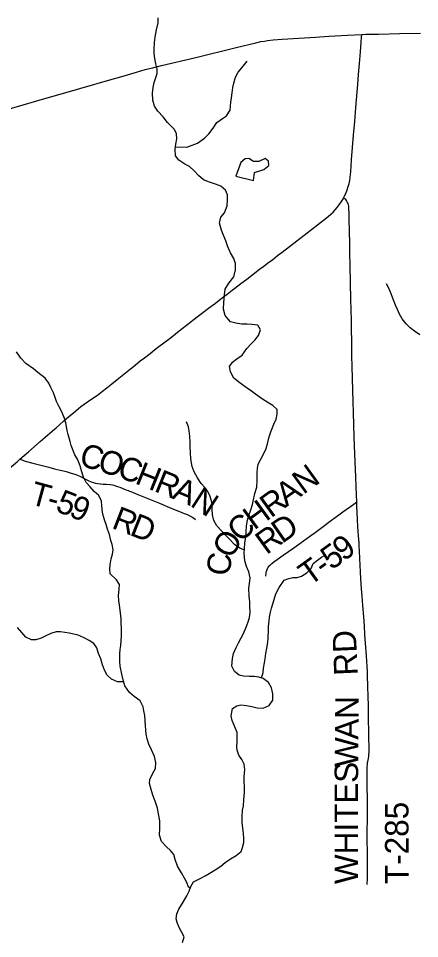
# Model space of a CAD drawing. Extents: x 1451455 to 1749751, y 218250 to 574981.
# Drawn here: x 1554629 to 1559745, y 309481 to 321198 of the extents above; entities that cross this region are included whole.
import ezdxf

# ---------------------------------------------------------------- set-up
doc = ezdxf.new("R2010")
doc.units = 0
for name, color, linetype in [('GM_X_County_Road', 7, 'Continuous'), ('GM_X_Minor_Lake', 7, 'Continuous'), ('GM_X_Minor_River', 7, 'Continuous'), ('GM_X_Township_Road', 7, 'Continuous'), ('GM_X_Township_Road_Text', 7, 'Continuous')]:
    doc.layers.add(name, color=color, linetype=linetype)

msp = doc.modelspace()

# ---------------------------------------------------------------- linework, layer by layer
at = {"layer": 'GM_X_County_Road'}
for points in [[(1554516, 320046), (1554865, 320149), (1555414, 320307), (1555824, 320423), (1555916, 320449), (1556133, 320513), (1556246, 320546), (1556338, 320570), (1556453, 320598), (1556890, 320702), (1557406, 320827), (1557655, 320888), (1557722, 320903), (1557765, 320910), (1557806, 320917), (1557877, 320924), (1557992, 320933), (1558205, 320945), (1558417, 320959), (1558588, 320972), (1558826, 320986), (1559008, 320994)], [(1558777, 318915), (1558784, 318929), (1558802, 318968), (1558821, 319017), (1558835, 319058), (1558846, 319096), (1558853, 319135), (1558860, 319177), (1558866, 319243), (1558878, 319396), (1558902, 319710), (1558917, 319887), (1558931, 320063), (1558956, 320358), (1558966, 320482), (1558981, 320672), (1558989, 320773), (1558999, 320897), (1559004, 320953), (1559008, 320994)], [(1559008, 320994), (1559053, 320996), (1559220, 320999), (1559489, 321005), (1559757, 321008)], [(1554649, 315585), (1554759, 315680), (1554908, 315809), (1554967, 315861), (1555063, 315945), (1555110, 315986), (1555154, 316025), (1555209, 316072), (1555268, 316124), (1555335, 316182), (1555390, 316228), (1555426, 316256), (1555466, 316284), (1555566, 316352), (1555636, 316402), (1555702, 316451), (1555758, 316496), (1555820, 316545), (1555887, 316598), (1555973, 316668), (1556058, 316735), (1556117, 316782), (1556183, 316836), (1556235, 316876), (1556307, 316933), (1556364, 316977), (1556404, 317006), (1556500, 317080), (1556562, 317128), (1556699, 317236), (1556789, 317306), (1556854, 317357), (1556925, 317410), (1557052, 317507), (1557141, 317574), (1557190, 317612), (1557242, 317652), (1557289, 317688), (1557354, 317737), (1557388, 317763), (1557467, 317823), (1557540, 317878), (1557602, 317926), (1557704, 318003), (1557759, 318044), (1557807, 318080), (1557871, 318129), (1557934, 318177), (1557993, 318223), (1558179, 318364), (1558404, 318539), (1558521, 318630), (1558580, 318677), (1558613, 318704), (1558642, 318731), (1558669, 318760), (1558694, 318791), (1558720, 318825), (1558748, 318866), (1558765, 318894), (1558777, 318915)], [(1553783, 314829), (1553820, 314861), (1553921, 314950), (1554049, 315062), (1554134, 315135), (1554213, 315204), (1554313, 315294), (1554392, 315363), (1554487, 315444), (1554541, 315491), (1554618, 315558), (1554649, 315585)]]:
    msp.add_lwpolyline(points, dxfattribs=at)
at = {"layer": 'GM_X_Minor_Lake'}
for points in [[(1557627, 319135), (1557640, 319235), (1557759, 319273), (1557824, 319326), (1557816, 319380), (1557775, 319413), (1557696, 319376), (1557625, 319377), (1557565, 319416), (1557521, 319411), (1557464, 319361), (1557402, 319188)], [(1557402, 319188), (1557627, 319135)]]:
    msp.add_lwpolyline(points, dxfattribs=at)
at = {"layer": 'GM_X_Minor_River'}
for points in [[(1556408, 320015), (1556363, 320080), (1556342, 320158), (1556340, 320248), (1556349, 320316), (1556362, 320382), (1556377, 320434), (1556400, 320496), (1556397, 320552), (1556382, 320620), (1556367, 320687), (1556362, 320751), (1556361, 320807), (1556363, 320893), (1556372, 320961), (1556389, 321053), (1556409, 321143), (1556412, 321207)], [(1556631, 319561), (1556776, 319557), (1556846, 319582), (1556913, 319611), (1557000, 319673), (1557059, 319726), (1557112, 319802), (1557159, 319871), (1557232, 319922), (1557284, 319957), (1557328, 320029), (1557339, 320131), (1557344, 320185), (1557353, 320251), (1557364, 320316), (1557377, 320372), (1557396, 320448), (1557429, 320514), (1557476, 320569), (1557546, 320654)], [(1557582, 313633), (1557581, 313715), (1557578, 313768), (1557573, 313842), (1557569, 313944), (1557574, 314004), (1557583, 314074), (1557568, 314150), (1557537, 314219), (1557515, 314293), (1557508, 314384), (1557511, 314444), (1557518, 314520), (1557528, 314592), (1557531, 314662), (1557538, 314736), (1557551, 314809), (1557568, 314867), (1557593, 314941), (1557614, 315007), (1557630, 315089), (1557645, 315150), (1557668, 315230), (1557673, 315314), (1557673, 315414), (1557676, 315466), (1557685, 315520), (1557720, 315584), (1557763, 315665), (1557786, 315723), (1557809, 315799), (1557826, 315869), (1557847, 315934), (1557887, 316030), (1557914, 316096), (1557927, 316159), (1557928, 316220), (1557873, 316270), (1557820, 316297), (1557729, 316357), (1557654, 316412), (1557602, 316451), (1557531, 316500), (1557458, 316553), (1557377, 316619), (1557334, 316696), (1557322, 316766), (1557358, 316819), (1557415, 316865), (1557482, 316908), (1557541, 316993), (1557592, 317050), (1557645, 317103), (1557690, 317161), (1557715, 317234), (1557682, 317293), (1557606, 317300), (1557546, 317305), (1557476, 317306), (1557401, 317317), (1557335, 317335), (1557264, 317414), (1557246, 317496), (1557247, 317580), (1557257, 317678), (1557266, 317752), (1557311, 317826), (1557376, 317907), (1557398, 317997), (1557395, 318075), (1557374, 318139), (1557333, 318212), (1557301, 318290), (1557274, 318367), (1557241, 318448), (1557218, 318500), (1557194, 318589), (1557209, 318666), (1557258, 318724), (1557289, 318813), (1557297, 318887), (1557296, 318952), (1557271, 319012), (1557210, 319063), (1557144, 319088), (1557067, 319111), (1556991, 319143), (1556926, 319196), (1556871, 319255), (1556812, 319312), (1556753, 319341), (1556673, 319394), (1556630, 319447), (1556626, 319535), (1556637, 319595), (1556648, 319665), (1556645, 319729), (1556620, 319785), (1556531, 319871), (1556473, 319946), (1556408, 320015)], [(1559749, 317168), (1559679, 317215), (1559624, 317258), (1559573, 317307), (1559520, 317372), (1559489, 317433), (1559462, 317491), (1559439, 317546), (1559408, 317622), (1559383, 317691), (1559351, 317765), (1559322, 317820)], [(1556820, 310124), (1556796, 310137), (1556775, 310197), (1556746, 310250), (1556707, 310320), (1556659, 310405), (1556628, 310490), (1556609, 310550), (1556570, 310603), (1556519, 310648), (1556454, 310719), (1556428, 310797), (1556431, 310885), (1556431, 310980), (1556416, 311072), (1556403, 311144), (1556371, 311233), (1556344, 311307), (1556323, 311378), (1556301, 311454), (1556303, 311506), (1556345, 311586), (1556376, 311649), (1556383, 311723), (1556364, 311798), (1556326, 311884), (1556293, 311959), (1556272, 312026), (1556259, 312086), (1556252, 312138), (1556249, 312190), (1556239, 312322), (1556230, 312383), (1556219, 312433), (1556180, 312508), (1556103, 312565), (1556046, 312616), (1555987, 312699), (1555968, 312757), (1555948, 312848), (1555928, 312952), (1555923, 313010), (1555922, 313107), (1555927, 313161), (1555934, 313214), (1555942, 313335), (1555945, 313385), (1555944, 313435), (1555941, 313499), (1555939, 313553), (1555931, 313629), (1555916, 313726), (1555911, 313780), (1555904, 313850), (1555912, 313930), (1555917, 313988), (1555878, 314051), (1555799, 314124), (1555794, 314186), (1555797, 314240), (1555810, 314318), (1555829, 314376), (1555838, 314430), (1555825, 314500), (1555806, 314552), (1555791, 314625), (1555766, 314693), (1555747, 314752), (1555730, 314802), (1555715, 314854), (1555700, 314911), (1555693, 314991), (1555690, 315051), (1555654, 315124), (1555593, 315173), (1555542, 315234), (1555495, 315290), (1555458, 315357), (1555433, 315438), (1555416, 315500), (1555381, 315585), (1555348, 315643), (1555302, 315758), (1555289, 315812), (1555263, 315899), (1555250, 315949), (1555233, 316048), (1555214, 316118), (1555180, 316195), (1555147, 316251), (1555116, 316318), (1555097, 316372), (1555076, 316431), (1555043, 316499), (1555018, 316554), (1554969, 316615), (1554878, 316688), (1554823, 316737), (1554724, 316805), (1554659, 316872), (1554605, 316953)], [(1557510, 314429), (1557451, 314452), (1557386, 314500), (1557319, 314567), (1557266, 314622), (1557217, 314675), (1557160, 314739), (1557121, 314804), (1557105, 314877), (1557100, 314947), (1557095, 315037), (1557076, 315109), (1557043, 315172), (1557006, 315223), (1556961, 315277), (1556911, 315350), (1556868, 315423), (1556843, 315492), (1556829, 315590), (1556822, 315668), (1556821, 315748), (1556818, 315804), (1556815, 315877), (1556806, 315945), (1556797, 315997), (1556774, 316059)], [(1557730, 312798), (1557749, 312868), (1557754, 312924), (1557767, 312991), (1557776, 313045), (1557785, 313111), (1557796, 313179), (1557809, 313251), (1557812, 313311), (1557816, 313407), (1557819, 313461), (1557826, 313521), (1557831, 313575), (1557844, 313637), (1557858, 313689), (1557892, 313799), (1557911, 313872), (1557953, 313952), (1558016, 314047), (1558076, 314066), (1558129, 314079), (1558183, 314080), (1558239, 314094), (1558307, 314139), (1558360, 314194), (1558389, 314259), (1558442, 314301), (1558493, 314336), (1558551, 314371)], [(1556723, 309433), (1556742, 309503), (1556709, 309569), (1556680, 309624), (1556657, 309674), (1556642, 309735), (1556649, 309796), (1556676, 309856), (1556729, 309947), (1556775, 310025), (1556808, 310086), (1556826, 310144), (1556861, 310202), (1556946, 310246), (1557011, 310282), (1557063, 310311), (1557136, 310356), (1557212, 310403), (1557267, 310452), (1557332, 310497), (1557405, 310538), (1557469, 310591), (1557486, 310643), (1557503, 310706), (1557504, 310760), (1557501, 310819), (1557490, 310889), (1557484, 310961), (1557481, 311031), (1557488, 311117), (1557497, 311171), (1557504, 311247), (1557510, 311343), (1557511, 311411), (1557508, 311487), (1557507, 311543), (1557517, 311633), (1557506, 311704), (1557479, 311760), (1557438, 311817), (1557417, 311879), (1557416, 311929), (1557418, 311983), (1557420, 312104), (1557374, 312208), (1557353, 312259), (1557340, 312319), (1557358, 312409), (1557412, 312444), (1557464, 312457), (1557536, 312450), (1557606, 312435), (1557673, 312418), (1557749, 312417), (1557828, 312450), (1557871, 312519), (1557874, 312599), (1557858, 312674), (1557817, 312742), (1557748, 312791), (1557694, 312810), (1557634, 312819), (1557570, 312818), (1557498, 312821), (1557443, 312834), (1557385, 312881), (1557351, 312950), (1557358, 313048), (1557373, 313110), (1557406, 313189), (1557437, 313247), (1557495, 313358), (1557535, 313446), (1557560, 313513), (1557575, 313571), (1557582, 313633)], [(1555970, 312752), (1555892, 312750), (1555817, 312786), (1555760, 312835), (1555725, 312901), (1555702, 312966), (1555679, 313042), (1555652, 313111), (1555628, 313185), (1555589, 313240), (1555533, 313275), (1555466, 313312), (1555392, 313343), (1555337, 313358), (1555275, 313371), (1555223, 313380), (1555165, 313387), (1555109, 313386), (1555043, 313367), (1554971, 313332), (1554920, 313308), (1554852, 313287), (1554798, 313286), (1554725, 313320), (1554672, 313378), (1554619, 313443)]]:
    msp.add_lwpolyline(points, dxfattribs=at)
at = {"layer": 'GM_X_Township_Road'}
for points in [[(1558943, 315041), (1558940, 315136), (1558937, 315228), (1558931, 315366), (1558923, 315546), (1558911, 315867), (1558905, 316024), (1558900, 316182), (1558896, 316316), (1558892, 316464), (1558885, 316765), (1558882, 316900), (1558879, 317103), (1558877, 317224), (1558875, 317352), (1558868, 317625), (1558862, 317831), (1558857, 318054), (1558854, 318208), (1558853, 318330), (1558849, 318490), (1558847, 318638), (1558846, 318720), (1558843, 318772), (1558840, 318805), (1558837, 318824), (1558832, 318840), (1558826, 318855), (1558818, 318869), (1558812, 318879), (1558802, 318890), (1558793, 318899), (1558777, 318915)], [(1554649, 315585), (1554686, 315571), (1554716, 315562), (1554831, 315532), (1555015, 315483), (1555091, 315464), (1555161, 315446), (1555202, 315436), (1555237, 315427), (1555303, 315409), (1555347, 315395), (1555384, 315382), (1555419, 315365), (1555477, 315335), (1555519, 315315), (1555555, 315299), (1555586, 315289), (1555613, 315281), (1555640, 315276), (1555676, 315272), (1555711, 315269), (1555754, 315266), (1555799, 315262), (1555828, 315258), (1555847, 315254), (1555869, 315248), (1555894, 315239), (1555921, 315228), (1555991, 315201), (1556010, 315193), (1556031, 315185), (1556043, 315180), (1556061, 315173), (1556153, 315136), (1556280, 315084), (1556426, 315025), (1556587, 314959), (1556684, 314919), (1556742, 314896), (1556760, 314888), (1556790, 314875), (1556816, 314863), (1556840, 314851), (1556851, 314844), (1556860, 314837), (1556885, 314818)], [(1557836, 314234), (1557839, 314237), (1557860, 314257), (1557885, 314278), (1557927, 314309), (1558006, 314362), (1558140, 314456), (1558218, 314511), (1558311, 314578), (1558358, 314612), (1558411, 314651), (1558464, 314690), (1558513, 314728), (1558586, 314783), (1558620, 314809), (1558715, 314879), (1558765, 314916), (1558905, 315014), (1558943, 315041)], [(1559078, 312882), (1559076, 312947), (1559068, 313082), (1559056, 313245), (1559048, 313353), (1559041, 313464), (1559033, 313579), (1559021, 313723), (1559011, 313840), (1559004, 313935), (1558999, 314000), (1558991, 314144), (1558986, 314246), (1558983, 314311), (1558977, 314423), (1558975, 314472), (1558972, 314521), (1558966, 314609), (1558956, 314727), (1558952, 314812), (1558948, 314910), (1558945, 314985), (1558943, 315041)], [(1557785, 314095), (1557785, 314110), (1557787, 314125), (1557788, 314136), (1557789, 314147), (1557791, 314155), (1557795, 314167), (1557802, 314183), (1557811, 314201), (1557824, 314219), (1557836, 314234)], [(1559076, 310172), (1559078, 310247), (1559078, 310329), (1559079, 310605), (1559077, 310713), (1559077, 310844), (1559078, 311008), (1559078, 311126), (1559078, 311231), (1559077, 311448), (1559076, 311664), (1559079, 311700), (1559081, 311723), (1559084, 311736), (1559093, 311774), (1559098, 311803), (1559099, 311819), (1559101, 311859), (1559097, 312095), (1559094, 312292), (1559091, 312439), (1559087, 312574), (1559083, 312682), (1559079, 312839), (1559078, 312882)]]:
    msp.add_lwpolyline(points, dxfattribs=at)

# ---------------------------------------------------------------- texts
at = {"layer": 'GM_X_Township_Road_Text'}
for s, rotation, p in [('C', 343.5544, (1555389, 315511)), ('O', 342.7545, (1555624, 315441)), ('C', 340.0079, (1555873, 315364)), ('H', 338.0887, (1556102, 315281)), ('R', 337.9692, (1556347, 315182)), ('N', 35.8369, (1558261, 315129)), ('T', 344.7372, (1554760, 315018)), ('A', 337.743, (1556575, 315090)), ('A', 35.836, (1558047, 314974)), ('5', 338.674, (1555088, 314929)), ('N', 327.1773, (1556806, 314997)), ('R', 35.8371, (1557848, 314830)), ('-', 344.61, (1554977, 314959)), ('9', 337.7748, (1555259, 314863)), ('H', 36.2131, (1557635, 314675)), ('R', 338.8846, (1555806, 314713)), ('D', 338.4337, (1556035, 314625)), ('C', 42.7667, (1557461, 314513)), ('D', 34.7201, (1557990, 314505)), ('R', 36.037, (1557792, 314361)), ('O', 59.6479, (1557342, 314303)), ('9', 36.4447, (1558775, 314277)), ('5', 35.8799, (1558622, 314166)), ('C', 82.0457, (1557318, 314088)), ('T', 35.7551, (1558340, 313963)), ('-', 35.7811, (1558522, 314094)), ('RD', 92.4677, (1558956, 312836)), ('N', 89.7719, (1558967, 312278)), ('A', 89.5457, (1558965, 312013)), ('W', 89.5449, (1558962, 311665)), ('S', 89.5462, (1558960, 311463)), ('WHITE', 90, (1558960, 310175)), ('T-285', 90, (1559603, 310175))]:
    msp.add_text(s, height=300, rotation=rotation, dxfattribs=at).set_placement(p)

doc.saveas('drawing.dxf')
